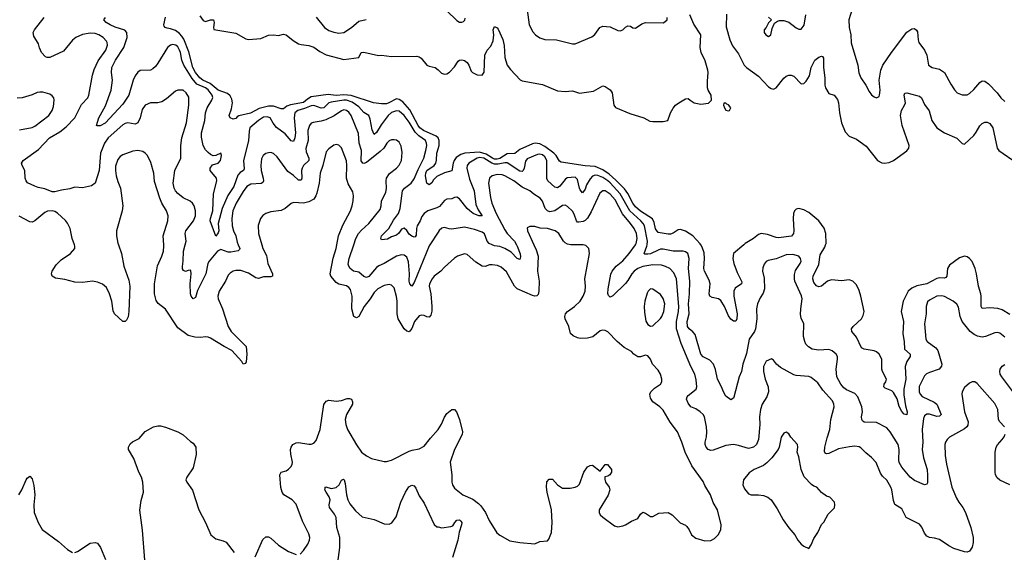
# Model space of a CAD drawing. Header units: inches. Extents: x 2134017 to 2292458, y 756222 to 916513.
# Tile 367 of 387: x 2266670 to 2274506, y 867552 to 871792. Entities that reach past the tile are written whole.
import ezdxf

# ---------------------------------------------------------------- set-up
doc = ezdxf.new("R2010")
doc.units = ezdxf.units.IN
doc.header["$MEASUREMENT"] = 0
for name, color, linetype in [('C2866', 7, 'Continuous'), ('C2867', 7, 'Continuous'), ('C2876', 7, 'Continuous'), ('C2877', 7, 'Continuous')]:
    doc.layers.add(name, color=color, linetype=linetype)

msp = doc.modelspace()

# ---------------------------------------------------------------- linework, layer by layer
at = {"layer": 'C2866', "color": 5}
for points, elevation in [([(2267456.5, 870000), (2267479.5, 869930), (2267500.3, 869830), (2267537.6, 869717.6), (2267547.6, 869670), (2267539.1, 869470), (2267533.2, 869426.8), (2267519.8, 869400.2), (2267510, 869388), (2267490, 869388.7), (2267423.6, 869450), (2267412.9, 869472.9), (2267402.7, 869550), (2267385, 869610), (2267359.9, 869659.9), (2267330, 869685.3), (2267290, 869702.7), (2267250, 869709.9), (2267170, 869700.5), (2267110, 869703.6), (2267030, 869724.9), (2266954.8, 869734.8), (2266929.8, 869749.8), (2266924.2, 869770), (2266928, 869790), (2266959.8, 869840.2), (2266999.3, 869880.7), (2267073.3, 869930), (2267107.8, 869970), (2267109.7, 869990), (2267106, 870000)], 280), ([(2268596.8, 870000), (2268605.7, 869970), (2268634.1, 869914.1), (2268644.4, 869850), (2268683.2, 869770), (2268681.6, 869750), (2268670, 869744.2), (2268610, 869744.6), (2268570, 869732.3), (2268550, 869735.9), (2268490, 869773.1), (2268430, 869794.5), (2268390, 869796.4), (2268370, 869791.1), (2268345.2, 869774.8), (2268330, 869757), (2268309, 869710), (2268256.5, 869630), (2268247.1, 869590), (2268250.2, 869570), (2268283.5, 869490), (2268330, 869348.5), (2268352.6, 869310), (2268471.6, 869190), (2268478.6, 869130), (2268472.1, 869067.9), (2268466, 869054), (2268450, 869049.4), (2268438, 869070), (2268358.9, 869158.9), (2268297.7, 869190), (2268190, 869257.3), (2268170, 869265.8), (2268150, 869267.7), (2268110, 869262.8), (2268064.4, 869264.4), (2268010, 869277.4), (2267930, 869339.7), (2267830, 869487.7), (2267773.4, 869533.4), (2267755.6, 869555.6), (2267742.3, 869610), (2267742, 869690), (2267767.6, 869832.4), (2267801.7, 869910), (2267813.7, 869950), (2267818.5, 869990), (2267817.5, 870000)], 280), ([(2268408.8, 870000), (2268420.9, 869970), (2268418.4, 869961.6), (2268409, 869951), (2268350, 869941), (2268330, 869942), (2268270, 869962.1), (2268243.9, 869950), (2268178.9, 869870), (2268168.6, 869851.4), (2268151.3, 869768.7), (2268085.2, 869634.8), (2268070, 869579), (2268050, 869569.6), (2268035.1, 869590), (2268029.8, 869610), (2268026.3, 869690), (2268035.5, 869770), (2268032.9, 869792.9), (2268030, 869798), (2268010, 869796.2), (2267990, 869787.6), (2267974, 869794), (2267967.2, 869807.3), (2267966.3, 869826.3), (2267971.7, 869868.3), (2267972.8, 869950), (2267987.1, 870000)], 260), ([(2270000, 869773.4), (2269970, 869751.1), (2269952.8, 869730), (2269932.4, 869690), (2269929.2, 869670), (2269941.4, 869610), (2269950.1, 869510), (2269949.4, 869470.6), (2269941.1, 869438.9), (2269930, 869424), (2269910, 869426.2), (2269890, 869436.8), (2269870, 869440.9), (2269850, 869434.5), (2269813.4, 869390), (2269790, 869332.3), (2269770, 869308.2), (2269750, 869311.3), (2269730, 869331.3), (2269682.3, 869410), (2269674, 869450), (2269674.5, 869550), (2269670, 869589.2), (2269650, 869658), (2269630, 869678.7), (2269610, 869682.6), (2269570, 869676.4), (2269520.3, 869650), (2269490, 869621), (2269458.6, 869570), (2269412.4, 869510), (2269370, 869429.8), (2269350, 869418.5), (2269330, 869429.6), (2269314, 869490), (2269315.7, 869590), (2269303.1, 869643.1), (2269290, 869659.8), (2269271.9, 869671.9), (2269210, 869686.8), (2269190, 869698.9), (2269146.5, 869750), (2269140.6, 869770), (2269166.1, 869893.9), (2269190, 869970.8), (2269195, 870000)], 280), ([(2269935.5, 870000), (2269930, 869991.3), (2269810, 869698.7), (2269790, 869669.6), (2269775.8, 869690), (2269770, 869709), (2269772.3, 869767.7), (2269765.2, 869865.2), (2269750, 869901.5), (2269730, 869917.4), (2269710, 869919.8), (2269670, 869909.8), (2269570, 869850.8), (2269527.8, 869832.2), (2269510, 869820.4), (2269450, 869747.7), (2269430, 869738.3), (2269410, 869747.8), (2269370, 869781.5), (2269327, 869790), (2269299.7, 869810), (2269288.5, 869828.5), (2269285, 869844.9), (2269291.9, 869890), (2269328.6, 870000)], 260), ([(2268902, 867538), (2268930, 867566), (2268964.2, 867615.8), (2268976.9, 867650), (2268978.7, 867670), (2268970, 867699), (2268920.9, 867800.9), (2268870, 867936.2), (2268838.4, 867970), (2268773, 868010), (2268758.5, 868030), (2268747.3, 868067.3), (2268740.5, 868170), (2268751.2, 868188.8), (2268790, 868201.7), (2268810, 868213.7), (2268828.8, 868231.2), (2268839.1, 868250), (2268841.7, 868270), (2268827.9, 868332.1), (2268824.7, 868370), (2268829.8, 868390.2), (2268844.5, 868410), (2268870, 868423.7), (2268890, 868426.3), (2268970, 868411.7), (2268990, 868413.1), (2269010, 868422), (2269030, 868442.4), (2269062.5, 868530), (2269091.6, 868728.4), (2269110, 868754), (2269130, 868763.7), (2269190, 868756.1), (2269230, 868760.3), (2269276.1, 868776.1), (2269296.1, 868776.1), (2269310.3, 868770.3), (2269319.3, 868750), (2269317.6, 868730), (2269271.8, 868650), (2269260.3, 868610), (2269264.9, 868570), (2269280.3, 868530), (2269350, 868406.8), (2269390.8, 868350), (2269430, 868319.1), (2269470, 868298.4), (2269570, 868275.5), (2269590, 868275.5), (2269630, 868286), (2269770, 868356.5), (2269794.6, 868365.4), (2269850, 868375.2), (2269890, 868398.3), (2269938.5, 868461.5), (2270000, 868528.8)], 280), ([(2267666.6, 867490), (2267648.7, 867728.7), (2267626.6, 867886.6), (2267636.3, 867963.7), (2267655.6, 868030), (2267649.7, 868110), (2267638.9, 868150), (2267618.7, 868190), (2267579.3, 868299.3), (2267536, 868370), (2267536, 868390), (2267550, 868416), (2267567.5, 868432.5), (2267621.5, 868458.5), (2267670, 868514.8), (2267735.3, 868550), (2267770, 868559.3), (2267790, 868559.3), (2267830, 868548.4), (2267930, 868510.3), (2267970, 868486), (2268030, 868434), (2268050, 868422), (2268071.6, 868390), (2268074.4, 868330), (2268050, 868224), (2267999.1, 868150), (2267993.4, 868130), (2267999.3, 868110), (2268046.6, 868046.6), (2268095.8, 867890), (2268148.7, 867790), (2268191.9, 867691.9), (2268230, 867660.5), (2268290, 867644.4), (2268312.4, 867632.4), (2268378.4, 867550)], 280), ([(2266664.2, 868010), (2266687.6, 868050), (2266722, 868130), (2266730, 868142.8), (2266750, 868158), (2266770, 868138), (2266783.4, 868083.4), (2266790.3, 868010.2), (2266783.9, 867930), (2266786.5, 867870), (2266817.3, 867790), (2266850, 867734), (2266979.1, 867639.1), (2267050, 867575.2), (2267090, 867551.6)], 280), ([(2269201.6, 867470), (2269218.3, 867590), (2269218, 867670), (2269193.3, 867750), (2269188.8, 867830), (2269176.1, 867856.1), (2269134.7, 867910), (2269133, 867930), (2269141.1, 867970), (2269132.7, 867992.7), (2269108.2, 868030), (2269099.6, 868050), (2269100.1, 868059.9), (2269102, 868070), (2269107.6, 868072.4), (2269150, 868060.3), (2269190, 868067.4), (2269213.6, 868090), (2269230, 868126), (2269246.8, 868133.2), (2269252, 868130), (2269260.6, 868100.6), (2269270.2, 868010), (2269280.7, 867970), (2269298.4, 867938.4), (2269341.4, 867881.4), (2269394.6, 867834.6), (2269490, 867812.4), (2269570, 867777.6), (2269610, 867774.9), (2269632.8, 867787.2), (2269666.3, 867833.7), (2269704.2, 867950), (2269740.5, 868030), (2269767.4, 868072.6), (2269790, 868085.3), (2269810, 868081.6), (2269823.9, 868063.9), (2269850, 868002.8), (2269890, 867944), (2269970, 867774.4), (2269990, 867756), (2270000, 867754)], 260), ([(2268544.9, 867515.1), (2268605.6, 867654.4), (2268630, 867674.8), (2268650, 867674.8), (2268670, 867664), (2268730, 867608.2), (2268810, 867559.3), (2268870, 867534.8)], 280), ([(2267110, 867550.3), (2267130, 867557.7), (2267230, 867623.7), (2267270, 867630.5), (2267290, 867624), (2267313.4, 867590), (2267354.3, 867494.3)], 280)]:
    msp.add_lwpolyline(points, dxfattribs=dict(at, elevation=elevation))
at = {"layer": 'C2867', "color": 5}
for points, elevation in [([(2267987.1, 870000), (2267995.7, 870030), (2267987.4, 870090), (2267993.7, 870110), (2268052.9, 870190), (2268068.2, 870230), (2268068.9, 870270), (2268058.2, 870310), (2268046, 870330), (2268026.6, 870346.6), (2267970, 870374.5), (2267930, 870407.6), (2267910.5, 870430), (2267900.7, 870450), (2267892.2, 870490), (2267904.1, 870590), (2267951.7, 870690), (2267953.5, 870790), (2267959.8, 870850), (2267997, 870970), (2268017.4, 871110), (2268015.7, 871175.7), (2267994.3, 871210), (2267970, 871229.6), (2267930, 871231.6), (2267910, 871222.4), (2267837.7, 871162.3), (2267801.2, 871138.8), (2267770, 871131), (2267710, 871129.7), (2267670, 871111.2), (2267644.2, 871075.8), (2267629.4, 871010), (2267610, 870969.8), (2267590, 870959.8), (2267530, 870969.8), (2267510, 870964.6), (2267490, 870953.5), (2267375, 870850), (2267345.1, 870810), (2267314.4, 870730), (2267303, 870590), (2267271.6, 870490), (2267242.4, 870470), (2267170, 870453.8), (2267110, 870459.5), (2267070, 870445.1), (2267004.2, 870435.8), (2266950, 870421.3), (2266930, 870422.6), (2266870, 870446.3), (2266816.2, 870456.2), (2266790, 870466.3), (2266732.8, 870492.8), (2266720.5, 870510), (2266715.1, 870530), (2266711.6, 870590), (2266689.6, 870630), (2266685.1, 870650), (2266690, 870658.8), (2266697, 870670), (2266820.9, 870759.1), (2266907.8, 870850), (2266990, 870899.8), (2267040.5, 870939.5), (2267110.4, 871009.6), (2267163.2, 871116.8), (2267211.5, 871170), (2267220.2, 871190), (2267248.9, 871350), (2267263.8, 871396.2), (2267296.1, 871463.9), (2267355.4, 871550), (2267369.8, 871590), (2267367.2, 871610), (2267360.9, 871620.9), (2267334, 871650), (2267299.7, 871670), (2267270, 871681), (2267230, 871684.5), (2267170, 871673.7), (2267116.5, 871650), (2267090, 871629.7), (2267018, 871542), (2266910, 871491.6), (2266890, 871489.4), (2266875.6, 871495.6), (2266844.5, 871530), (2266827.9, 871567.9), (2266820.1, 871600.1), (2266781.7, 871661.7), (2266777.6, 871690), (2266787.8, 871710), (2266865.1, 871810)], 260), ([(2270000, 870298.8), (2269990, 870293.3), (2269919.1, 870270), (2269887.9, 870250), (2269870, 870224.2), (2269857, 870190), (2269833, 870150), (2269827.2, 870130), (2269824.8, 870075.2), (2269816.3, 870063.7), (2269810, 870061), (2269790, 870069), (2269770, 870084.6), (2269750, 870114.3), (2269730, 870132.8), (2269710, 870123.1), (2269688.7, 870091.3), (2269670, 870076.1), (2269630, 870062), (2269596.7, 870043.3), (2269550, 870038.9), (2269543.1, 870050), (2269549.1, 870070), (2269607.8, 870130), (2269644.9, 870195.1), (2269685.8, 870250), (2269697.6, 870290), (2269717.7, 870430), (2269731.9, 870450), (2269785.3, 870490), (2269810, 870524.4), (2269840.5, 870599.5), (2269886.8, 870690), (2269903.2, 870750), (2269909.1, 870790), (2269907.3, 870810), (2269898.4, 870830), (2269847.3, 870867.3), (2269816.8, 870896.8), (2269770, 870975), (2269729.9, 871030), (2269690, 871063.4), (2269670, 871067.2), (2269630, 871053.7), (2269602.2, 871030), (2269546.2, 870953.8), (2269510, 870894.2), (2269490, 870878), (2269474.5, 870914.5), (2269460.2, 871000.2), (2269450, 871028.3), (2269410, 871051.8), (2269370, 871098.5), (2269315.1, 871135.1), (2269271.8, 871150), (2269250, 871151.1), (2269150, 871135.7), (2269130, 871129.4), (2269090, 871091.1), (2269070, 871088.4), (2269010, 871108.6), (2268990, 871105.8), (2268936.3, 871083.7), (2268884.3, 871070), (2268859.9, 871050), (2268854.8, 871010), (2268865.5, 870890), (2268860.9, 870850), (2268850, 870822.4), (2268830, 870828.6), (2268782.5, 870882.5), (2268714.3, 870934.3), (2268687.6, 870967.6), (2268662.6, 871010), (2268639.4, 871019.4), (2268610, 871015.9), (2268570, 870989.8), (2268502, 870930), (2268495.2, 870904.8), (2268491.8, 870828.2), (2268451.9, 870670), (2268456.7, 870603.3), (2268451.1, 870590), (2268426, 870574), (2268406.4, 870553.6), (2268375.3, 870464.7), (2268327, 870393), (2268281.1, 870290), (2268250.2, 870170.2), (2268254.6, 870110), (2268250, 870094.5), (2268230, 870069.3), (2268185.9, 870190), (2268188.4, 870210), (2268208.6, 870270), (2268213.4, 870406.6), (2268239.2, 870510), (2268235.6, 870530), (2268187.3, 870590), (2268185.1, 870610), (2268204.9, 870635.1), (2268248.7, 870650), (2268269.2, 870670), (2268277, 870710), (2268270, 870728.7), (2268230.7, 870709.3), (2268210, 870709.2), (2268190, 870717.2), (2268170, 870735.1), (2268150, 870755.1), (2268129.7, 870790), (2268116.6, 870856.6), (2268117.2, 870890), (2268142.4, 870990), (2268150, 871050.7), (2268163.1, 871090), (2268198.9, 871150), (2268207, 871173), (2268203.2, 871190), (2268170, 871232.4), (2268149.9, 871250), (2268079.6, 871279.6), (2268042.4, 871322.4), (2267977.1, 871430), (2267960.3, 871470), (2267950.3, 871530), (2267942.6, 871550), (2267930, 871574.6), (2267914, 871590), (2267885.8, 871594.2), (2267870, 871588.8), (2267846.7, 871570), (2267770, 871446.3), (2267750, 871418.7), (2267730, 871400.5), (2267710, 871389.7), (2267630, 871387), (2267610, 871373.8), (2267590, 871345.8), (2267574, 871310), (2267538.1, 871190), (2267490, 871118.5), (2267350, 870969.2), (2267310, 870947.2), (2267285.7, 870945.7), (2267280.7, 870950), (2267299.2, 871010), (2267352.9, 871107.1), (2267398.9, 871230), (2267409.7, 871309.7), (2267400.5, 871370), (2267402.7, 871410), (2267431.5, 871470), (2267499.6, 871570), (2267524.6, 871650), (2267522.6, 871690), (2267508, 871708), (2267430, 871732.2), (2267391.2, 871750), (2267359.1, 871770), (2267340.5, 871790), (2267353.3, 871810)], 240), ([(2270000, 870851), (2269985.6, 870865.6), (2269884, 870910), (2269855.2, 870930), (2269840.4, 870950), (2269774.1, 871074.1), (2269718.2, 871138.2), (2269690, 871157.5), (2269670, 871161.3), (2269609.2, 871129.2), (2269590, 871122.7), (2269550, 871120.7), (2269486, 871130), (2269307.3, 871187.3), (2269250, 871192.3), (2269190, 871187.5), (2269123.9, 871196.1), (2268990, 871177.1), (2268960.8, 871159.2), (2268930, 871131.4), (2268825.8, 871114.2), (2268797.5, 871102.5), (2268770, 871081.6), (2268750, 871083.2), (2268690, 871104.4), (2268650, 871102.4), (2268576.3, 871083.7), (2268506.7, 871046.7), (2268413.1, 871026.9), (2268400.7, 871019.3), (2268390, 871004), (2268370, 870999), (2268344.5, 871010), (2268337, 871030), (2268357, 871083), (2268365, 871130), (2268359.6, 871159.6), (2268345.4, 871185.4), (2268323.6, 871203.6), (2268249.3, 871230), (2268184.8, 871284.8), (2268127.2, 871310), (2268103.1, 871330), (2268070, 871372.5), (2268048, 871410), (2268016.7, 871536.7), (2267976.9, 871636.9), (2267961, 871661), (2267942.2, 871682.2), (2267910, 871706), (2267870, 871719.7), (2267843.3, 871723.3), (2267828, 871730), (2267820.1, 871740.1), (2267818, 871750), (2267829.7, 871810.3)], 220), ([(2268103.5, 871823.5), (2268130, 871784.7), (2268150, 871778), (2268190, 871791), (2268212, 871790), (2268218, 871770), (2268212, 871730), (2268214, 871714), (2268390, 871684), (2268470, 871638), (2268490, 871634.9), (2268590, 871640.7), (2268650, 871667.3), (2268689.3, 871670.7), (2268730, 871666.8), (2268770, 871677.3), (2268790, 871670.5), (2268845.3, 871625.2), (2268890, 871599.3), (2268910, 871593), (2268970, 871587.3), (2269010, 871571.8), (2269057.7, 871537.7), (2269110, 871512.4), (2269250, 871473.4), (2269369.1, 871490.9), (2269389, 871530), (2269410, 871533), (2269526.7, 871506.7), (2269550, 871508.5), (2269630, 871499.5), (2269830, 871501.3), (2269850, 871495.5), (2269865.1, 871485.1), (2269910, 871430.8), (2269930, 871420.7), (2269976, 871410), (2270000, 871392.9)], 220), ([(2269030, 871812), (2269097, 871730), (2269130, 871706.7), (2269170, 871692), (2269210, 871683.8), (2269250, 871688.6), (2269310, 871728.8), (2269370, 871779.4), (2269426.5, 871793.5)], 240), ([(2266670, 870914.9), (2266770, 870933), (2266790, 870943), (2266902, 871030), (2266927.6, 871070), (2266939.5, 871100.5), (2266944.7, 871150), (2266940.7, 871170), (2266930, 871186), (2266910, 871197.6), (2266854, 871214), (2266830, 871215.6), (2266810, 871210.9), (2266770, 871194), (2266689.6, 871169.6), (2266650, 871167.6)], 280), ([(2269328.6, 870000), (2269345.3, 870050), (2269366.2, 870090), (2269390, 870117.2), (2269450, 870170.2), (2269538.9, 870281.1), (2269547.2, 870310), (2269549.8, 870350), (2269584.7, 870415.3), (2269588.4, 870450), (2269585.6, 870510), (2269589.9, 870530.1), (2269612.2, 870567.8), (2269669.6, 870610), (2269690, 870632.7), (2269708.2, 870670), (2269715.1, 870735.1), (2269705.6, 870785.6), (2269690, 870817), (2269670, 870831.3), (2269650, 870836.3), (2269630, 870835.1), (2269610, 870827.6), (2269592.4, 870810), (2269568.4, 870770), (2269538.7, 870741.3), (2269430, 870656), (2269410, 870645.8), (2269400.7, 870650), (2269389, 870669), (2269389.4, 870750), (2269372.6, 870810), (2269365.5, 870885.5), (2269307.2, 871030), (2269290, 871055.1), (2269272.2, 871070), (2269250, 871073.7), (2269230, 871067), (2269172.9, 871027.1), (2269105.4, 870994.6), (2269070, 870982.7), (2269006, 870974), (2268990, 870966.6), (2268975.6, 870950), (2268964.5, 870910), (2268965.4, 870830), (2268946.8, 870766.8), (2268950, 870738.7), (2268972, 870690), (2268971.5, 870670), (2268930.1, 870629.9), (2268917.2, 870610), (2268912.7, 870590), (2268915.3, 870530), (2268910, 870514), (2268890, 870514.5), (2268850.4, 870550.4), (2268802.9, 870582.9), (2268720.4, 870700.4), (2268690, 870726.9), (2268670, 870734), (2268650, 870732.8), (2268630, 870727.8), (2268608.2, 870711.8), (2268595.8, 870684.2), (2268590.2, 870629.8), (2268593.1, 870590), (2268608.6, 870530), (2268610.2, 870509.8), (2268604.5, 870495.5), (2268591.8, 870488.2), (2268510, 870481.6), (2268477.4, 870462.6), (2268450, 870425.1), (2268394.2, 870330), (2268366.8, 870270), (2268357.6, 870210), (2268361.7, 870150), (2268370.9, 870110), (2268390.2, 870070), (2268400.5, 870020.5), (2268408.8, 870000)], 260), ([(2269195, 870000), (2269207.1, 870070), (2269242.7, 870157.3), (2269303.1, 870270), (2269317.4, 870310), (2269325.1, 870350), (2269326.3, 870390), (2269321.4, 870421.5), (2269285.6, 870485.6), (2269271.4, 870530), (2269274.2, 870630), (2269270, 870669), (2269230.7, 870770.7), (2269210, 870794), (2269190, 870797.6), (2269170, 870791.6), (2269130, 870763.6), (2269110, 870739.3), (2269082.9, 870630), (2269062, 870570), (2269052.8, 870490), (2269035.5, 870410), (2269028.1, 870390), (2269010, 870363.1), (2268970, 870341.5), (2268930, 870330.8), (2268850, 870336.9), (2268830, 870327.3), (2268784, 870290), (2268750, 870273.6), (2268670, 870261.6), (2268630, 870249.5), (2268605.7, 870234.3), (2268586, 870210), (2268567.3, 870152.7), (2268570.3, 870090), (2268596.8, 870000)], 280), ([(2267817.5, 870000), (2267810.9, 870070), (2267848.5, 870190), (2267851, 870230), (2267837.7, 870270), (2267802.2, 870330), (2267784.7, 870370), (2267744.4, 870504.4), (2267738, 870570), (2267714.6, 870654.6), (2267687.3, 870710), (2267670, 870729.5), (2267650, 870742.9), (2267610, 870749.7), (2267570, 870745.7), (2267490, 870715.1), (2267470, 870702), (2267450, 870679.6), (2267433.6, 870626.4), (2267432, 870590), (2267437.2, 870550), (2267450, 870504), (2267472.4, 870450), (2267490.3, 870310), (2267485.2, 870270), (2267441.8, 870110), (2267440.9, 870070), (2267452.4, 870012.4), (2267456.5, 870000)], 280), ([(2270000, 870548.9), (2269990, 870544.2), (2269963.3, 870516.6), (2269950, 870494.3), (2269930, 870477.4), (2269910, 870489.2), (2269900.8, 870550), (2269902.4, 870570), (2269910, 870591.6), (2269969.1, 870630.9), (2269982.8, 870650), (2269987.8, 870672.2), (2269989.2, 870730), (2270000, 870762.5)], 220), ([(2267106, 870000), (2267087.2, 870050), (2267072.2, 870130), (2267050, 870173), (2267033.7, 870193.7), (2266970, 870251.1), (2266950, 870265.7), (2266930, 870269.7), (2266892.9, 870267.1), (2266870, 870256.9), (2266790, 870189.6), (2266770, 870179.6), (2266750, 870182.4), (2266667, 870227)], 280), ([(2270000, 870100.8), (2269935.5, 870000)], 260)]:
    msp.add_lwpolyline(points, dxfattribs=dict(at, elevation=elevation))
at = {"layer": 'C2876', "color": 5}
for points, elevation in [([(2270000, 868528.8), (2270001.1, 868530), (2270027, 868573), (2270050, 868627.3), (2270070, 868657.1), (2270110, 868688), (2270130.7, 868690), (2270147.7, 868670), (2270170.4, 868610), (2270194.2, 868510), (2270190.8, 868489.2), (2270130.3, 868370), (2270096.5, 868270), (2270108.9, 868170), (2270108.7, 868110), (2270114.9, 868090), (2270130, 868064), (2270198, 868010), (2270275.2, 867975.2), (2270320.9, 867940.9), (2270340.8, 867920.8), (2270376.1, 867870), (2270406, 867806), (2270467.5, 867707.5), (2270490, 867688.8), (2270570, 867644.4), (2270650, 867630.4), (2270770, 867620.4), (2270810, 867637.1), (2270870, 867644), (2270882.5, 867657.5), (2270901.6, 867710), (2270906.9, 867790), (2270903, 867890), (2270868, 868030), (2270863, 868070), (2270866.6, 868113.4), (2270885.1, 868134.9), (2270910, 868133.4), (2270950, 868088.2), (2270990, 868063.1), (2271050, 868062.6), (2271090, 868070.3), (2271110, 868078.4), (2271125.1, 868094.9), (2271160.4, 868190), (2271190, 868232), (2271210, 868244.4), (2271230, 868246.4), (2271290, 868198.8), (2271329.8, 868250.2), (2271348.3, 868251.7), (2271380.3, 868210), (2271380.4, 868190), (2271367.7, 868170), (2271350, 868157.6), (2271327.7, 868152.3), (2271326.2, 868133.8), (2271332.2, 868110), (2271360.5, 868070), (2271365.5, 868050), (2271353, 868007), (2271282.8, 867890), (2271281, 867870), (2271290.7, 867850.7), (2271310.6, 867830.6), (2271402.5, 867762.5), (2271430, 867754.8), (2271470, 867762), (2271490, 867770.5), (2271538.9, 867801.1), (2271590, 867822), (2271610, 867854.8), (2271630, 867870.6), (2271650, 867863), (2271690, 867836.3), (2271710, 867837.3), (2271757, 867863), (2271830, 867868), (2271864, 867850), (2271925.8, 867785.8), (2271968, 867768), (2271978.8, 867758.8), (2271998.8, 867730), (2272016, 867690), (2272050, 867664), (2272123.8, 867643.8), (2272170, 867647.3), (2272198.9, 867661.1), (2272229.5, 867690.5), (2272249.3, 867730), (2272252.3, 867770), (2272223.7, 867890), (2272189.5, 867949.5), (2272167, 868010), (2272123.7, 868083.7), (2272110, 868116), (2272019.7, 868239.8), (2271967.2, 868350), (2271939.7, 868430), (2271905.7, 868510), (2271846.8, 868586.8), (2271790, 868683.5), (2271765.4, 868710), (2271709.2, 868749.2), (2271690, 868779.3), (2271685.7, 868810), (2271693.3, 868830), (2271722.2, 868857.8), (2271769.3, 868890), (2271780.7, 868910), (2271781.6, 868930), (2271769.6, 868970), (2271750, 869000.9), (2271705.2, 869050), (2271689, 869090), (2271670, 869115.3), (2271650, 869122), (2271610, 869108.7), (2271589.1, 869109.1), (2271558, 869130), (2271538, 869150), (2271481.6, 869181.6), (2271424.7, 869230), (2271350, 869307.3), (2271330, 869318), (2271310, 869319.6), (2271290, 869314), (2271232.4, 869267.6), (2271190, 869256.3), (2271130, 869255.1), (2271110, 869259.6), (2271074.2, 869274.2), (2271054.3, 869294.3), (2271040.4, 869350), (2271012.2, 869410), (2271008.2, 869430), (2271012.8, 869450), (2271029.6, 869470), (2271085.1, 869510), (2271130, 869550.4), (2271155.4, 869590), (2271169.7, 869630), (2271174.2, 869670), (2271166.6, 869730), (2271205.1, 869930), (2271199.3, 869970), (2271175.3, 869995.3), (2271153.2, 870000)], 280), ([(2270761.3, 870000), (2270779.8, 869959.8), (2270795.2, 869910), (2270790.2, 869790.2), (2270804.8, 869710), (2270801.3, 869630), (2270795.1, 869604.9), (2270785.7, 869594.3), (2270770, 869590.9), (2270750, 869597.4), (2270628.4, 869648.4), (2270607.1, 869670), (2270543.3, 869783.3), (2270502.7, 869822.7), (2270473.9, 869833.9), (2270430, 869841), (2270410, 869840.5), (2270373.8, 869826.2), (2270350, 869829.8), (2270301.3, 869861.3), (2270230, 869923), (2270210, 869928), (2270154, 869910), (2270130, 869893), (2270050, 869821.6), (2270022.4, 869790), (2270000, 869773.4)], 280), ([(2270624.1, 870000), (2270629.5, 869990), (2270652.6, 869927.4), (2270655.6, 869904.4), (2270650, 869882.9), (2270630, 869891.2), (2270581.4, 869941.4), (2270531.3, 869971.3), (2270490, 869986.3), (2270450, 869990.5), (2270429, 870000)], 260), ([(2271100.8, 870000), (2271060.5, 869999.5), (2271057, 870000)], 280), ([(2274506.2, 868550), (2274471.2, 868591.2), (2274460.7, 868610), (2274455.5, 868690), (2274430, 868735.4), (2274290, 868895.1), (2274270, 868909.3), (2274250, 868909.3), (2274230, 868898), (2274190, 868864), (2274170.7, 868830), (2274168.2, 868810), (2274189.1, 868670), (2274217.5, 868590), (2274215.4, 868564.6), (2274208.7, 868550), (2274190, 868535.1), (2274070.3, 868469.7), (2274050.3, 868449.7), (2274038, 868430), (2274032.7, 868410), (2274036.5, 868323.5), (2274046.2, 868253.8), (2274089.4, 868069.4), (2274124.5, 867984.4), (2274144.6, 867950), (2274176.9, 867910), (2274196.9, 867870), (2274239.7, 867750), (2274259.3, 867670), (2274257.6, 867630), (2274250, 867594), (2274230, 867561.6), (2274210, 867553), (2274190, 867555.3), (2274103.8, 867583.8), (2274063.4, 867603.4), (2273990, 867652.9), (2273950, 867664.8), (2273909.8, 867669.8), (2273890, 867679.7), (2273870, 867705.6), (2273850, 867751.6), (2273830, 867775.8), (2273726, 867830), (2273690, 867898.4), (2273633.7, 867933.7), (2273623.3, 867963.3), (2273609.8, 868050), (2273602.8, 868070), (2273570, 868125.4), (2273537.3, 868157.3), (2273521, 868181), (2273485.9, 868265.9), (2273450, 868308), (2273403, 868343), (2273362.8, 868382.8), (2273350, 868391.1), (2273317.3, 868397.3), (2273272.8, 868392.8), (2273185.5, 868374.5), (2273110, 868338.5), (2273090, 868335.1), (2273081.4, 868341.4), (2273074.2, 868354.2), (2273076.5, 868390), (2273095.6, 868464.4), (2273118.4, 868530), (2273125.6, 868610), (2273151.9, 868710), (2273149.8, 868730), (2273137.8, 868757.8), (2273061.6, 868841.6), (2273021.7, 868901.7), (2272970, 868943.6), (2272950, 868951.3), (2272850, 868959.7), (2272830, 868965.7), (2272724.4, 869024.4), (2272693.2, 869050), (2272670, 869082), (2272652.1, 869092.1), (2272610, 869072.3), (2272590.4, 869030), (2272590.4, 868990), (2272603.8, 868930), (2272626.7, 868870), (2272628.8, 868830), (2272616.9, 868790), (2272580.2, 868730), (2272566.2, 868690), (2272558.4, 868630), (2272559.2, 868570), (2272549.2, 868450.8), (2272534, 868410), (2272510, 868388.6), (2272470, 868379.3), (2272390, 868403.4), (2272350, 868409.8), (2272290, 868402.2), (2272190, 868364.5), (2272170, 868363.8), (2272150, 868370.9), (2272132.9, 868390), (2272125, 868410), (2272125.4, 868430), (2272136.5, 868470), (2272138.9, 868510), (2272135.5, 868550), (2272119.3, 868630), (2272108.4, 868650), (2272086.3, 868670), (2272050, 868693.1), (2272010, 868711.3), (2271990, 868738.4), (2271977.7, 868770), (2271981.7, 868790), (2271990, 868799.5), (2272053, 868850), (2272058.5, 868870), (2272054.7, 868925.3), (2272043.1, 868970), (2272011, 869031), (2271934.7, 869214.7), (2271897.5, 869330), (2271896.3, 869390), (2271913.7, 869470), (2271916.4, 869510), (2271896.3, 869730), (2271876.8, 869776.8), (2271843.5, 869810), (2271810, 869828), (2271778.5, 869838.5), (2271710, 869841.2), (2271630, 869827.5), (2271590, 869810.4), (2271559, 869790), (2271540.8, 869770), (2271510, 869716.8), (2271490, 869691.9), (2271390, 869594), (2271370, 869583.7), (2271356.2, 869596.2), (2271351.6, 869611.6), (2271353.3, 869650), (2271374.7, 869765.3), (2271384.5, 869790), (2271416.1, 869830), (2271470, 869870.9), (2271521.3, 869930), (2271569.8, 870000)], 260), ([(2274510, 869263.6), (2274470, 869296.9), (2274450, 869301.6), (2274430, 869299.6), (2274356.3, 869270), (2274330, 869265.2), (2274291.6, 869271.6), (2274265.4, 869285.4), (2274235.3, 869310), (2274169.8, 869390), (2274153.3, 869430), (2274142.5, 869502.5), (2274127.7, 869527.7), (2274097.6, 869550), (2274030, 869588.6), (2274010, 869593.8), (2273970, 869589.7), (2273910, 869559.7), (2273894.3, 869545.7), (2273884.2, 869510), (2273883.6, 869450), (2273871.8, 869370), (2273881.7, 869250), (2273892.2, 869230), (2273960, 869180), (2273977.8, 869157.8), (2274007.5, 869050), (2274007.1, 869032.9), (2273988.5, 869010), (2273910, 868983.9), (2273887.7, 868972.3), (2273870, 868955.6), (2273828.2, 868871.8), (2273829.3, 868830.7), (2273836.5, 868810), (2273852.8, 868792.8), (2273946.6, 868746.6), (2273969.2, 868730), (2274004.2, 868650), (2273990, 868634.7), (2273970, 868633.6), (2273911.5, 868651.5), (2273890, 868651.9), (2273870, 868639.1), (2273862, 868618), (2273851.9, 868530), (2273857.7, 868430), (2273851.4, 868370), (2273863.6, 868303.6), (2273891, 868210), (2273895.3, 868164.7), (2273894.7, 868105.3), (2273890, 868094), (2273870, 868089.6), (2273790, 868123), (2273756.9, 868150), (2273690, 868229.6), (2273670, 868267), (2273666.2, 868286.1), (2273668.2, 868370), (2273660.3, 868410), (2273597.6, 868510), (2273570, 868544.2), (2273490, 868585.3), (2273390, 868588.3), (2273378, 868598), (2273371.6, 868610), (2273369.7, 868629.7), (2273376.8, 868670), (2273372.1, 868710), (2273340.9, 868790), (2273315.7, 868815.7), (2273250, 868846.7), (2273230, 868861), (2273205.4, 868890), (2273173.4, 868950), (2273167.9, 869010), (2273178.6, 869090), (2273177.2, 869110), (2273167.1, 869130), (2273137, 869157), (2273110, 869165.8), (2273030, 869160.7), (2272978, 869170), (2272947.1, 869187.1), (2272927.6, 869210), (2272918, 869230), (2272908.4, 869270), (2272909.8, 869370), (2272890, 869417), (2272884.9, 869444.9), (2272886.4, 869490), (2272898.1, 869570), (2272892.5, 869592.5), (2272839.6, 869710), (2272835.5, 869730), (2272836.8, 869763.2), (2272844.4, 869795.6), (2272881.3, 869850), (2272888, 869870), (2272883.6, 869890), (2272869.7, 869909.7), (2272822.3, 869922.3), (2272770, 869920.4), (2272690, 869887.3), (2272625.5, 869874.5), (2272610, 869866), (2272594, 869846), (2272584.2, 869815.8), (2272582.6, 869790), (2272594.5, 869734.5), (2272596.5, 869650), (2272585.8, 869614.2), (2272562.1, 869577.9), (2272541.2, 869530), (2272534.2, 869490), (2272537.4, 869410), (2272526, 869330), (2272517.1, 869310), (2272476.1, 869250), (2272455, 869135), (2272425.6, 869050), (2272415.3, 868990), (2272396.3, 868950), (2272353.3, 868786.7), (2272350, 868779), (2272330, 868765.2), (2272290, 868796), (2272270, 868829.2), (2272254.7, 868870), (2272223.1, 868930), (2272207.8, 869007.8), (2272190.9, 869050.9), (2272162.5, 869082.5), (2272110, 869107.1), (2272090, 869129.6), (2272045.6, 869285.6), (2272027.2, 869307.2), (2271998, 869330), (2271983.7, 869350), (2271983.2, 869390), (2271997.6, 869450), (2271993.1, 869530), (2272001.5, 869610), (2272002.2, 869710), (2271992.5, 869810), (2271997.8, 869890), (2271987.6, 869930), (2271970, 869943.5), (2271950, 869948.5), (2271871.5, 869948.5), (2271790, 869965.2), (2271770, 869964.4), (2271750, 869957.5), (2271690, 869929.1), (2271670, 869924.5), (2271645.4, 869925.4), (2271640.4, 869930), (2271661.5, 869990), (2271662.8, 870000)], 240), ([(2272432, 870000), (2272351.9, 869930), (2272345.3, 869890), (2272352.7, 869850), (2272379.4, 869779.4), (2272415.8, 869704.2), (2272414.6, 869690), (2272365.3, 869654.7), (2272353.8, 869630), (2272352.8, 869590), (2272379.7, 869450), (2272376, 869410), (2272370, 869393.2), (2272350, 869392), (2272330, 869408), (2272310, 869434), (2272279.8, 869510), (2272250, 869555.8), (2272230.4, 869570.4), (2272180.8, 869580.8), (2272163.5, 869590), (2272155.9, 869610), (2272165.2, 869690), (2272157.3, 869717.3), (2272118.7, 869790), (2272114.7, 869810), (2272119.9, 869890), (2272116.2, 869936.2), (2272100.7, 869980.7), (2272090, 870000)], 220), ([(2274550, 869445.3), (2274490, 869483.1), (2274453.4, 869493.4), (2274390, 869498.8), (2274330, 869493.6), (2274320.4, 869510), (2274322.8, 869590), (2274319.6, 869610), (2274300.2, 869670), (2274284.1, 869770), (2274273.1, 869810), (2274250, 869866.9), (2274230, 869892), (2274210, 869905.1), (2274190, 869908.7), (2274150, 869895.3), (2274070, 869836.8), (2274054.2, 869810), (2274049.3, 869750.7), (2274039.8, 869740.2), (2274030, 869735.3), (2273990, 869736.7), (2273970, 869732.1), (2273890.1, 869689.9), (2273810, 869673.9), (2273770, 869654.3), (2273741.8, 869630), (2273700.9, 869550), (2273685.6, 869470), (2273703.5, 869390), (2273697.4, 869290), (2273710.2, 869230), (2273712, 869170), (2273756.5, 869130), (2273756.9, 869110), (2273729.6, 869070.4), (2273717.4, 869030), (2273722.1, 868930), (2273705.9, 868850), (2273706.6, 868806.6), (2273718.3, 868718.3), (2273733.4, 868670), (2273730, 868646), (2273710, 868651.3), (2273690, 868672.8), (2273670, 868714), (2273653, 868773), (2273624.8, 868824.8), (2273610, 868838.3), (2273558.3, 868858.3), (2273545.8, 868870), (2273549, 868890), (2273563.5, 868910), (2273568.4, 868930), (2273536.7, 868990), (2273532.2, 869010), (2273530.8, 869090), (2273510, 869129.8), (2273490, 869147), (2273470, 869156.8), (2273390, 869168.8), (2273370, 869180.4), (2273330, 869264.2), (2273293.3, 869310), (2273289.6, 869330), (2273303.6, 869350), (2273370, 869410.3), (2273382.3, 869437.7), (2273389.9, 869470), (2273363.9, 869590), (2273350, 869635.8), (2273330, 869680.8), (2273300.9, 869710), (2273270, 869721.6), (2273210, 869714.1), (2273130, 869722.2), (2273099.5, 869710), (2273050, 869669.7), (2273030, 869665.1), (2273010, 869672.8), (2272990, 869698.4), (2272981.4, 869730), (2272985, 869750), (2273030, 869841.7), (2273040.9, 869919.1), (2273078.1, 869981.9), (2273084, 870000)], 220), ([(2274572.6, 868832.6), (2274485, 868950), (2274473.8, 868970), (2274470.8, 868990), (2274474.2, 869010), (2274490, 869034.9), (2274510, 869047.7)], 240), ([(2274550, 868089.6), (2274470, 868126), (2274450, 868144), (2274436.2, 868170), (2274432.2, 868190), (2274432.5, 868350), (2274441.6, 868390), (2274451.4, 868408.6), (2274490, 868449.3), (2274503.7, 868470), (2274512.3, 868492.3)], 260), ([(2270000, 867754), (2270030, 867748.1), (2270101.6, 867758.4), (2270116.9, 867763.1), (2270132.7, 867790), (2270150, 867807.3), (2270170, 867810.3), (2270180.4, 867800.4), (2270187.7, 867790), (2270184.9, 867770), (2270168.4, 867711.6), (2270158.3, 867650), (2270114, 867510)], 260)]:
    msp.add_lwpolyline(points, dxfattribs=dict(at, elevation=elevation))
at = {"layer": 'C2876', "color": 5, "elevation": 280}
for points in [[(2271690, 869649.4), (2271670.6, 869630), (2271664, 869616), (2271645.7, 869550), (2271640.3, 869510), (2271643.4, 869463.4), (2271653, 869393), (2271659.9, 869379.9), (2271670, 869366), (2271690, 869351), (2271710, 869354.8), (2271770, 869412.2), (2271780.3, 869430), (2271796.5, 869470), (2271803.4, 869530), (2271792, 869572), (2271770, 869605.4), (2271710, 869647.3)], [(2272770, 868509), (2272750, 868501.2), (2272730, 868469), (2272715.3, 868390), (2272707.4, 868370), (2272656.8, 868303.2), (2272616.8, 868263.2), (2272590, 868244.2), (2272514.8, 868210), (2272474.2, 868185.8), (2272430.7, 868130), (2272424, 868090), (2272437.5, 868057.5), (2272470, 868018), (2272490.9, 868010.9), (2272549.3, 868010.7), (2272590, 868004), (2272624.7, 867990), (2272650.5, 867970.5), (2272698.5, 867898.5), (2272747.3, 867810), (2272790, 867746), (2272838.8, 867690), (2272862.8, 867650), (2272890, 867616), (2272910, 867601), (2272950, 867582), (2272968.7, 867611.3), (2272990, 867662), (2273022, 867710), (2273050, 867774), (2273068.4, 867791.6), (2273104.7, 867855.3), (2273154, 867906), (2273158, 867930), (2273155.3, 867950), (2273118, 867990), (2273090, 867999), (2273050, 868029), (2273014, 868070), (2272990, 868078), (2272971.2, 868091.2), (2272912.1, 868152.1), (2272888, 868210), (2272871.2, 868311.2), (2272858, 868350), (2272862.7, 868390), (2272859.3, 868410), (2272807.7, 868467.7), (2272790, 868494)]]:
    msp.add_lwpolyline(points, close=True, dxfattribs=at)
at = {"layer": 'C2877', "color": 5}
for points, elevation in [([(2270070, 871862.4), (2270150, 871784), (2270170, 871770.8), (2270190, 871770.8), (2270202.7, 871777.3), (2270212.3, 871787.7), (2270216.6, 871803.4)], 240), ([(2270707.9, 871870), (2270726, 871750), (2270754.7, 871694.7), (2270776.3, 871670), (2270810, 871648), (2270850, 871634.9), (2270942, 871630), (2271070, 871600.3), (2271090, 871600.3), (2271223.9, 871656.1), (2271247, 871673), (2271286.6, 871730), (2271310, 871741.3), (2271370, 871734), (2271430, 871706.4), (2271450, 871703), (2271469.6, 871710.4), (2271490, 871731.3), (2271510, 871742.8), (2271530, 871738.8), (2271550, 871726.8), (2271570, 871724), (2271621.4, 871758.5), (2271650, 871768.5), (2271792.5, 871767.5), (2271822, 871790), (2271824, 871810)], 240), ([(2273295.3, 871875.3), (2273267.9, 871790), (2273271.8, 871728.2), (2273285.4, 871670), (2273287.6, 871607.6), (2273341.1, 871430), (2273347.3, 871367.3), (2273363.8, 871330), (2273404.9, 871270), (2273430, 871220.7), (2273450, 871194), (2273470, 871177.3), (2273490, 871170.7), (2273510, 871181), (2273513.6, 871190), (2273517.2, 871230), (2273508.7, 871310), (2273522.9, 871390), (2273538.9, 871430), (2273608.4, 871531.6), (2273730, 871691.8), (2273770, 871719.3), (2273790, 871722), (2273808.4, 871708.4), (2273814.7, 871694.7), (2273819.6, 871630), (2273825.8, 871610), (2273870.2, 871550), (2273890.2, 871510), (2273903.7, 871430), (2273932.3, 871412.3), (2273990, 871398.6), (2274030, 871371.4), (2274079.4, 871279.4), (2274110, 871232.4), (2274130, 871210.4), (2274170, 871193.7), (2274210, 871194.6), (2274230, 871204.6), (2274264.4, 871235.6), (2274310, 871292), (2274330, 871303.6), (2274350, 871302.7), (2274380.7, 871280.7), (2274448.7, 871210), (2274478, 871170), (2274510, 871140.3)], 240), ([(2270000, 871392.9), (2270004, 871390), (2270026, 871366), (2270050, 871358), (2270070, 871360.5), (2270090, 871373.4), (2270130, 871416.4), (2270159.3, 871460.7), (2270170, 871470.2), (2270190, 871472.3), (2270210, 871466.7), (2270231.7, 871450), (2270245.5, 871430), (2270262.5, 871382.5), (2270272.7, 871370), (2270310, 871351.6), (2270349.7, 871350.3), (2270366.3, 871373.7), (2270371.1, 871510), (2270390, 871548.2), (2270419.2, 871580.8), (2270437.4, 871622.6), (2270442.6, 871670), (2270439.5, 871710), (2270450, 871738), (2270470, 871726), (2270476.7, 871716.7), (2270514.4, 871634.4), (2270525.8, 871585.8), (2270532.3, 871490), (2270550.2, 871430.2), (2270575.2, 871395.2), (2270653, 871313), (2270670, 871304.4), (2270830, 871274.9), (2270950, 871226), (2271010, 871220.5), (2271070, 871224), (2271126.2, 871206.2), (2271237.3, 871222.7), (2271310, 871264), (2271330, 871260.7), (2271370, 871234), (2271384.9, 871210), (2271398, 871110), (2271412.3, 871092.3), (2271525.8, 871045.8), (2271638, 871010), (2271685, 870985), (2271710, 870981.7), (2271790, 870980.7), (2271829.2, 870990), (2271849.4, 871049.4), (2271870, 871086.8), (2271890, 871110.8), (2271915.3, 871130), (2271970, 871161), (2271990, 871164.7), (2272004.7, 871150), (2272038, 871130), (2272090, 871119.3), (2272151.8, 871128.2), (2272175.3, 871150), (2272174, 871190), (2272149.4, 871229.4), (2272143.7, 871250), (2272143.3, 871303.3), (2272149.6, 871370), (2272145.6, 871390), (2272124.6, 871464.6), (2272094.7, 871530), (2272086.3, 871570), (2272091.3, 871670), (2272035, 871755), (2272003.7, 871830)], 220), ([(2272295.1, 871835.1), (2272293.5, 871733.5), (2272320.3, 871630), (2272343.4, 871583.4), (2272390, 871519.3), (2272435, 871430), (2272453.8, 871410), (2272550, 871342.4), (2272630, 871255.8), (2272650, 871243.1), (2272670, 871239.5), (2272690, 871248.8), (2272750, 871324.9), (2272770, 871342.6), (2272790, 871350.4), (2272810, 871350.4), (2272830, 871343), (2272890, 871282), (2272910, 871283), (2272930, 871301.6), (2272956.3, 871343.7), (2272969.8, 871410.2), (2272998, 871470), (2273030, 871494), (2273050, 871500.4), (2273058, 871498), (2273066.2, 871486.2), (2273065.8, 871410), (2273077.4, 871330), (2273077.3, 871270), (2273081.7, 871250), (2273110, 871202.8), (2273151, 871190), (2273177.6, 871157.6), (2273186.4, 871130), (2273194.6, 871050), (2273210.2, 870970), (2273238.9, 870898.9), (2273270, 870865.7), (2273330, 870839.5), (2273405.8, 870785.8), (2273497.1, 870670), (2273530, 870652.9), (2273550, 870650.3), (2273590, 870654.9), (2273623.7, 870670), (2273730, 870746.4), (2273746.3, 870770), (2273748.5, 870790), (2273693.2, 870950), (2273679.5, 871030), (2273687.1, 871070), (2273712, 871110), (2273718.7, 871130), (2273708.7, 871190), (2273714.5, 871205.5), (2273730, 871208.5), (2273810, 871187.7), (2273830, 871181.7), (2273846.4, 871170), (2273870, 871115.5), (2273906.6, 871066.6), (2273930.3, 870990), (2273970, 870932), (2274030, 870892), (2274127.9, 870847.9), (2274170, 870805.5), (2274190, 870802), (2274262.6, 870870), (2274283.1, 870896.9), (2274310, 870946), (2274330, 870966.4), (2274350, 870975.5), (2274370, 870975.5), (2274390, 870966), (2274414.9, 870930), (2274448.7, 870770), (2274463, 870750), (2274608.9, 870648.9)], 220), ([(2272630, 871812), (2272654, 871790), (2272630, 871766), (2272612, 871730), (2272596, 871710), (2272596, 871690), (2272606.8, 871670), (2272630, 871658.8), (2272648.7, 871670), (2272659, 871721), (2272676.4, 871763.6), (2272700.2, 871779.8), (2272716, 871784), (2272750, 871784), (2272790, 871770.7), (2272850, 871725.5), (2272870, 871716.3), (2272890, 871717.3), (2272912.1, 871747.9), (2272927.1, 871830)], 240), ([(2270000, 870762.5), (2270009.1, 870790), (2270008.8, 870830), (2270001, 870850), (2270000, 870851)], 220), ([(2272090, 870000), (2272086.5, 870006.5), (2272028.1, 870070), (2271970, 870108.8), (2271930, 870121.9), (2271910, 870118.7), (2271870, 870091.8), (2271850, 870085.3), (2271830, 870083.7), (2271750, 870097.7), (2271730, 870126), (2271718.6, 870178.6), (2271705.2, 870205.2), (2271610, 870266.4), (2271570, 870301.8), (2271548.5, 870330), (2271509, 870409), (2271484.4, 870444.4), (2271415.3, 870515.3), (2271361.9, 870561.9), (2271310, 870596), (2271250, 870623.3), (2271170.8, 870629.2), (2270978.6, 870658.6), (2270966.5, 870666.5), (2270939.3, 870710), (2270919.9, 870730), (2270850, 870782.1), (2270810, 870802.9), (2270772.2, 870807.8), (2270750, 870802.1), (2270650, 870757.3), (2270610, 870727.5), (2270550, 870723.8), (2270492, 870688), (2270470, 870681), (2270450, 870682.5), (2270433.8, 870690), (2270382.2, 870722.2), (2270330, 870736), (2270212.1, 870727.9), (2270180.3, 870719.7), (2270144.6, 870695.4), (2270127.2, 870670), (2270119.8, 870650), (2270110, 870587.8), (2270050, 870572.3), (2270000, 870548.9)], 220), ([(2271662.8, 870000), (2271666.9, 870030), (2271642.2, 870150), (2271631.2, 870170), (2271612.8, 870190), (2271526.7, 870270), (2271450, 870405.8), (2271370, 870491.7), (2271349.9, 870510), (2271310, 870535.3), (2271270, 870551), (2271250, 870552.7), (2271230, 870545.9), (2271210, 870525), (2271181.8, 870478.2), (2271170, 870443.6), (2271150, 870414.7), (2271130, 870438), (2271125.4, 870450), (2271110, 870520.5), (2271090, 870537.7), (2271027.5, 870532.5), (2271010, 870520.3), (2270970, 870465.6), (2270950, 870453.8), (2270930, 870457.4), (2270874.2, 870510), (2270866.3, 870526.3), (2270865.2, 870670), (2270850, 870700.2), (2270830, 870715.6), (2270810, 870720.5), (2270790, 870718.1), (2270710, 870684.6), (2270694.4, 870665.6), (2270685, 870610), (2270677.5, 870590), (2270670, 870583.2), (2270650, 870586.9), (2270550, 870651.2), (2270530, 870652.6), (2270478.5, 870641.5), (2270450, 870640.8), (2270428.4, 870648.4), (2270362.9, 870690), (2270330, 870694.2), (2270310, 870689.9), (2270243.5, 870650), (2270231.7, 870630), (2270229.5, 870610), (2270250, 870521.7), (2270285.9, 870430), (2270300, 870320), (2270319.1, 870279.1), (2270350, 870229.6), (2270324.2, 870230), (2270279.8, 870250), (2270251.5, 870270), (2270230.6, 870290), (2270170, 870366.2), (2270150, 870379.7), (2270130, 870376.3), (2270110, 870366.4), (2270070, 870362.3), (2270050, 870351.3), (2270010, 870304.4), (2270000, 870298.8)], 240), ([(2271569.8, 870000), (2271576.7, 870010), (2271585.4, 870050), (2271578.4, 870090), (2271559.9, 870130), (2271532.4, 870170), (2271466.7, 870246.7), (2271410, 870357), (2271370, 870402.8), (2271330, 870429.8), (2271310, 870429.8), (2271288.3, 870411.6), (2271219.1, 870260.9), (2271189.2, 870210.8), (2271170, 870192.3), (2271155.1, 870184.8), (2271118.9, 870178.9), (2271110, 870180.3), (2271100.8, 870190), (2271083.3, 870243.3), (2271070, 870267.3), (2271030, 870304.8), (2271010, 870314), (2270990, 870312.4), (2270930, 870269.9), (2270890, 870263.2), (2270870, 870269), (2270851.6, 870290), (2270830, 870347.3), (2270813.5, 870370), (2270761.6, 870401.6), (2270729.6, 870430), (2270670, 870457.4), (2270601.8, 870510), (2270530, 870549.9), (2270510, 870556.1), (2270470, 870559.5), (2270430.6, 870550), (2270408.8, 870530), (2270401.3, 870490), (2270415.9, 870375.9), (2270427.3, 870330), (2270460.9, 870250), (2270530, 870118.8), (2270550, 870088.6), (2270608.1, 870030), (2270624.1, 870000)], 260), ([(2273084, 870000), (2273087.3, 870010), (2273084.9, 870090), (2273071.5, 870131.5), (2273030.2, 870190), (2272950, 870256.3), (2272910, 870279), (2272870, 870287.7), (2272850, 870282.8), (2272835.9, 870270), (2272829.2, 870250), (2272825.7, 870210), (2272831.8, 870110), (2272827.9, 870090), (2272812.1, 870067.9), (2272710, 870056.1), (2272690, 870058), (2272622.6, 870082.6), (2272570, 870089.3), (2272550, 870082.4), (2272510.4, 870049.6), (2272443.5, 870010), (2272432, 870000)], 220), ([(2270429, 870000), (2270406.9, 870010), (2270389.3, 870029.3), (2270370, 870086.6), (2270350, 870100.2), (2270290, 870122.2), (2270210, 870140.8), (2270110, 870125), (2270087.2, 870127.2), (2270050, 870138.7), (2270030, 870133.3), (2270007.5, 870112.5), (2270000, 870100.8)], 260), ([(2271057, 870000), (2271030, 870004.2), (2271010, 870016.4), (2270998, 870030), (2270961.7, 870090), (2270932, 870112), (2270870, 870128.9), (2270812.6, 870132.6), (2270770, 870145.1), (2270730, 870146.6), (2270710, 870135.3), (2270710.5, 870110), (2270761.3, 870000)], 280), ([(2271153.2, 870000), (2271150, 870000.7), (2271100.8, 870000)], 280)]:
    msp.add_lwpolyline(points, dxfattribs=dict(at, elevation=elevation))
at = {"layer": 'C2877', "color": 5, "elevation": 220}
msp.add_lwpolyline([(2272290, 871128), (2272274, 871126), (2272272, 871110), (2272278, 871090), (2272290, 871072), (2272310, 871066.8), (2272318, 871070), (2272328.7, 871090), (2272310, 871113.2), (2272298, 871118)], close=True, dxfattribs=at)

doc.saveas('drawing.dxf')
